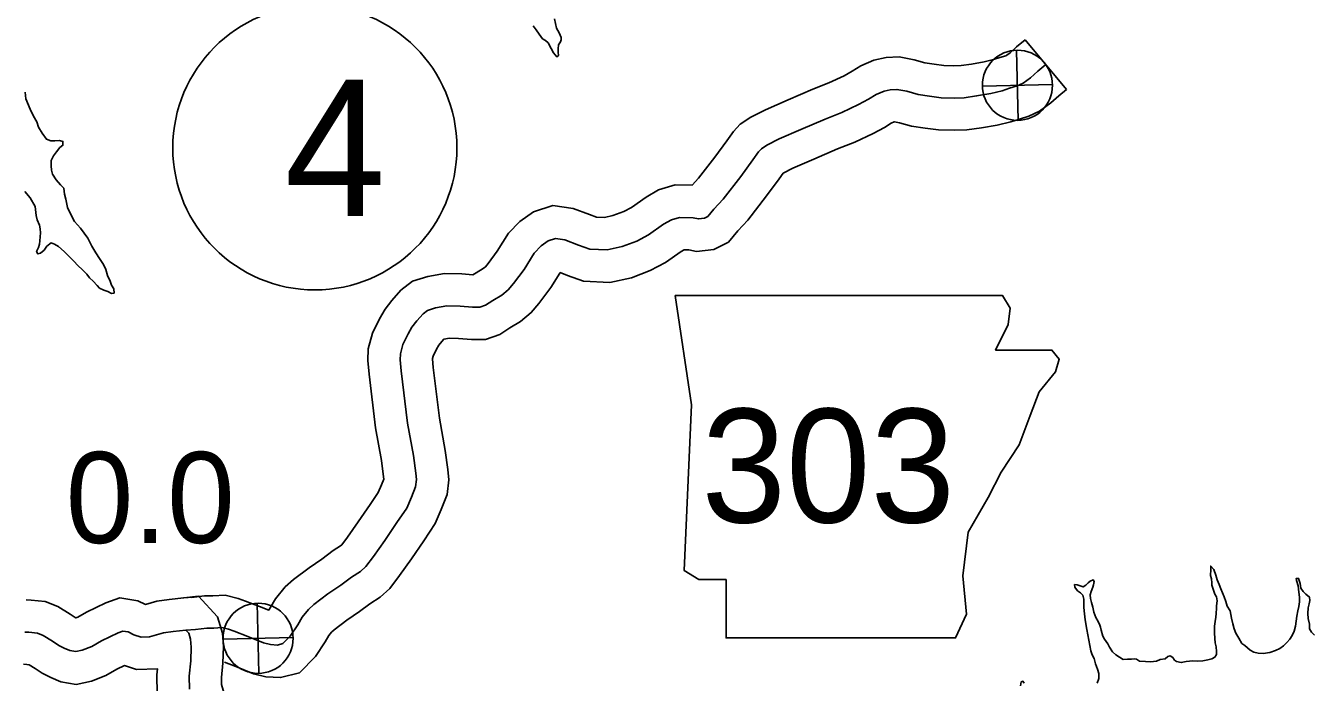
# Model space of a CAD drawing. Extents: x -83719 to 153526, y -11835 to 11446.
# Drawn here: x 7756.8 to 7956, y 163.9 to 265.5 of the extents above; entities that cross this region are included whole.
import ezdxf

# ---------------------------------------------------------------- set-up
doc = ezdxf.new("R2010")
doc.units = 0
for name, color, linetype in [('Level 10', 7, 'Continuous'), ('Level 11', 7, 'Continuous'), ('Level 21', 7, 'Continuous'), ('Level 25', 7, 'Continuous'), ('Level 26', 7, 'Continuous'), ('Level 27', 7, 'Continuous'), ('Level 59', 7, 'Continuous'), ('Level 9', 7, 'Continuous')]:
    doc.layers.add(name, color=color, linetype=linetype)

msp = doc.modelspace()

# ---------------------------------------------------------------- linework, layer by layer
at = {"layer": 'Level 10'}
for points in [[(7787.48, 162.16), (7787.09, 163.56), (7787.07, 164.66), (7787.3, 166.88), (7787.4, 169.46), (7787.22, 171.5), (7786.47, 174.05), (7783.51, 177.21), (7779, 176.71), (7777.08, 176.45), (7775.3, 175.96), (7774.11, 176.53), (7771.34, 176.95), (7769.19, 176.21), (7766.17, 174.75), (7764.83, 173.97), (7764.54, 173.86), (7764.41, 173.93), (7763.66, 174.43), (7761.74, 175.64), (7759.76, 176.43), (7757.62, 176.63), (7756.86, 176.67)], [(7777.83, 159.51), (7777.12, 162.1), (7777.05, 165.06), (7777.15, 165.99), (7773.92, 165.88), (7772.06, 166.49), (7770.86, 165.91), (7769.16, 164.93), (7766.93, 164.06), (7764.58, 163.57), (7762.23, 163.99), (7760.64, 164.63), (7759.34, 165.29), (7758.22, 166.04), (7757.3, 166.62), (7756.92, 166.66), (7756.41, 166.68)]]:
    msp.add_lwpolyline(points, dxfattribs=at)
at = {"layer": 'Level 11'}
for points in [[(7911.54, 263.35), (7910.21, 262.24), (7909.21, 261.34), (7908.67, 260.95), (7908.51, 260.88), (7907.59, 260.59), (7906.61, 260.27), (7905.19, 259.94), (7903.21, 259.59), (7901.64, 259.36), (7900.5, 259.33), (7898.93, 259.37), (7897.42, 259.58), (7895.98, 259.79), (7894.32, 260.25), (7892.03, 260.68), (7890, 260.6), (7888.11, 260.19), (7886.09, 259.3), (7884.75, 258.46), (7883.48, 257.78), (7881.15, 256.69), (7878.66, 255.7), (7874.82, 254.07), (7871.3, 252.51), (7869.03, 251.37), (7867.4, 250.29), (7866.36, 249.14), (7865.31, 247.68), (7863.49, 245.17), (7860.96, 241.9), (7859.94, 240.82), (7857.31, 240.88), (7854.76, 240.1), (7852.85, 238.99), (7850.58, 237.4), (7849.36, 236.75), (7847.7, 236.13), (7846.39, 235.84), (7845.13, 235.91), (7844.08, 236.28), (7841.54, 237.23), (7838.39, 237.7), (7835.38, 236.73), (7833.27, 235.23), (7831.54, 233.41), (7829.79, 230.63), (7828.39, 228.74), (7827.94, 228.2), (7827.6, 227.92), (7826.5, 227.27), (7826.01, 226.96), (7824.29, 227.1), (7821.63, 227.16), (7819.04, 226.71), (7816.64, 225.97), (7814.83, 224.57), (7813.47, 222.99), (7812.41, 221.63), (7811.57, 220.16), (7810.48, 217.96), (7809.8, 215.51), (7809.75, 213.69), (7809.93, 211.58), (7810.95, 203.29), (7811.86, 198.24), (7812.19, 195.69), (7812.22, 195.35), (7811.86, 194.45), (7811.36, 193.27), (7810.12, 191.42), (7808.27, 188.71), (7806.61, 186.35), (7805.71, 185.19), (7805.52, 185.01), (7804.36, 184.28), (7802.64, 182.98), (7800.65, 181.63), (7798.24, 179.81), (7796.93, 178.67), (7795.44, 176.84), (7794.62, 175.41), (7794.4, 175.07), (7792.99, 175.65), (7790.78, 176.48), (7789.64, 176.89), (7787.64, 177.41), (7785.72, 177.29), (7784.47, 177.29), (7782.45, 177.04)], [(7911.54, 263.35), (7917.93, 255.66)], [(7917.93, 255.66), (7916.75, 254.68), (7915.51, 253.56), (7913.73, 252.27), (7912.1, 251.52), (7910.63, 251.06), (7909.3, 250.63), (7907.2, 250.14), (7904.79, 249.72), (7902.51, 249.38), (7900.52, 249.33), (7898.1, 249.39), (7896.02, 249.68), (7893.93, 249.98), (7892.06, 250.5), (7891.29, 250.64), (7891.26, 250.64), (7891.22, 250.63), (7890.79, 250.44), (7889.75, 249.79), (7887.97, 248.85), (7885.13, 247.5), (7882.45, 246.45), (7878.8, 244.89), (7875.57, 243.46), (7874.06, 242.71), (7874.04, 242.69), (7873.42, 241.83), (7871.49, 239.17), (7868.57, 235.4), (7867.06, 233.79), (7865.58, 232.01), (7863.33, 230.86), (7860.64, 230.55), (7859.46, 230.83), (7858.73, 230.85), (7858.25, 230.56), (7855.82, 228.86), (7853.47, 227.61), (7850.55, 226.52), (7847.22, 225.78), (7843.16, 226), (7840.67, 226.88), (7839.53, 227.3), (7839.47, 227.24), (7838.06, 224.99), (7836.24, 222.53), (7835.04, 221.11), (7833.4, 219.72), (7831.72, 218.74), (7830.17, 217.75), (7827.97, 216.96), (7825.78, 216.95), (7823.77, 217.11), (7822.37, 217.14), (7821.5, 216.99), (7821.2, 216.65), (7820.74, 216.06), (7820.4, 215.45), (7819.86, 214.37), (7819.76, 214.02), (7819.76, 213.97), (7819.87, 212.61), (7820.84, 204.78), (7821.74, 199.77), (7822.12, 196.86), (7822.29, 195.26), (7822.03, 192.95), (7821.11, 190.62), (7820.18, 188.46), (7818.39, 185.81), (7816.49, 183.02), (7814.67, 180.42), (7813.13, 178.44), (7811.67, 177.06), (7810.05, 176.04), (7808.47, 174.85), (7806.49, 173.5), (7804.53, 172.02), (7804.13, 171.68), (7803.71, 171.16), (7803.15, 170.18), (7801.64, 167.89), (7799.16, 165.37), (7796.23, 164.64), (7793.97, 164.76), (7792.04, 165.21), (7789.32, 166.35), (7787.54, 167.02)], [(7782.69, 177.06), (7781.2, 176.95)]]:
    msp.add_lwpolyline(points, dxfattribs=at)
at = {"layer": 'Level 21'}
msp.add_lwpolyline([(7857.32, 223.78), (7859.86, 206.86), (7858.73, 181.2), (7860.98, 179.79), (7865.21, 179.79), (7865.21, 170.77), (7900.74, 170.77), (7902.43, 174.43), (7901.87, 180.36), (7902.71, 187.12), (7905.82, 192.48), (7907.79, 196.43), (7910.61, 200.66), (7912.3, 205.17), (7913.71, 208.83), (7916.25, 211.94), (7916.81, 213.91), (7915.68, 215.32), (7906.94, 215.32), (7908.92, 219.27), (7909.2, 221.81), (7908.03, 223.75)], close=True, dxfattribs=at)
at = {"layer": 'Level 26'}
for p, q in [((7910.45, 250.87), (7910.2, 261.72)), ((7904.9, 256.17), (7915.75, 256.42)), ((7792.87, 165.29), (7792.62, 176.14)), ((7787.32, 170.59), (7798.17, 170.84))]:
    msp.add_line(p, q, dxfattribs=at)
for centre in [(7910.33, 256.3), (7792.75, 170.71)]:
    msp.add_circle(centre, 5.43, dxfattribs=at)
at = {"layer": 'Level 27'}
msp.add_circle((7801.54, 246.63), 22, dxfattribs=at)
at = {"layer": 'Level 59'}
for points in [[(7914.73, 259.5), (7913.48, 258.46), (7912.36, 257.45), (7911.2, 256.61), (7910.31, 256.2), (7909.11, 255.83), (7907.95, 255.45), (7906.19, 255.04), (7904, 254.65), (7902.07, 254.37), (7900.51, 254.33), (7898.52, 254.38), (7896.72, 254.63), (7894.96, 254.89), (7893.19, 255.37), (7891.66, 255.66), (7890.63, 255.62), (7889.67, 255.41), (7888.44, 254.87), (7887.25, 254.13), (7885.73, 253.31), (7883.14, 252.09), (7880.56, 251.07), (7876.81, 249.48), (7873.43, 247.99), (7871.54, 247.04), (7870.68, 246.46), (7870.26, 245.99), (7869.37, 244.75), (7867.49, 242.17), (7864.76, 238.65), (7863.31, 237.11), (7862.39, 236), (7861.86, 235.73), (7860.93, 235.62), (7860.1, 235.81), (7858, 235.86), (7856.77, 235.49), (7855.55, 234.78), (7853.2, 233.13), (7851.41, 232.18), (7849.13, 231.33), (7846.8, 230.81), (7844.14, 230.96), (7842.38, 231.58), (7840.27, 232.36), (7838.81, 232.58), (7837.65, 232.21), (7836.56, 231.43), (7835.5, 230.33), (7833.93, 227.81), (7832.32, 225.63), (7831.49, 224.66), (7830.5, 223.82), (7829.11, 223.01), (7827.95, 222.27), (7827.09, 221.96), (7825.96, 221.95), (7824.03, 222.1), (7822, 222.15), (7820.21, 221.84), (7818.98, 221.46), (7818.29, 220.92), (7817.33, 219.82), (7816.58, 218.84), (7815.99, 217.81), (7815.17, 216.17), (7814.78, 214.76), (7814.75, 213.83), (7814.9, 212.1), (7815.9, 204.03), (7816.8, 199.01), (7817.15, 196.27), (7817.26, 195.28), (7817.14, 194.17), (7816.48, 192.54), (7815.77, 190.86), (7814.25, 188.62), (7812.38, 185.87), (7810.64, 183.39), (7809.42, 181.81), (7808.6, 181.04), (7807.21, 180.16), (7805.55, 178.91), (7803.57, 177.57), (7801.39, 175.92), (7800.53, 175.17), (7799.58, 174), (7798.89, 172.8), (7797.74, 171.05), (7796.58, 169.88), (7795.75, 169.67), (7794.69, 169.73), (7793.59, 169.99), (7791.15, 171), (7789.05, 171.79), (7788.15, 172.11), (7787.15, 172.37), (7785.89, 172.3), (7784.79, 172.29), (7783.07, 172.07)], [(7782.11, 162.83), (7782.06, 164.86), (7782.31, 167.23), (7782.39, 169.34), (7782.28, 170.57), (7782.01, 171.5), (7781.57, 171.96), (7779.61, 171.75), (7778.08, 171.54), (7775.93, 170.95), (7774.63, 170.91), (7773.53, 171.27), (7772.63, 171.69), (7771.8, 171.82), (7771.1, 171.58), (7768.52, 170.33), (7767, 169.45), (7765.5, 168.87), (7764.51, 168.67), (7763.61, 168.83), (7762.71, 169.19), (7761.87, 169.61), (7760.94, 170.24), (7759.47, 171.16), (7758.57, 171.52), (7757.27, 171.64), (7756.64, 171.67)], [(7783.07, 172.07), (7781.57, 171.96)]]:
    msp.add_lwpolyline(points, dxfattribs=at)
at = {"layer": 'Level 9'}
for points in [[(7838.67, 266.61), (7838.95, 265.15), (7839.35, 264.42), (7839.69, 263.69), (7839.66, 263.35), (7839.56, 263.05), (7839.27, 262.55), (7839.24, 261.95), (7839.21, 261.45), (7839.25, 260.91), (7839.02, 260.68), (7838.48, 261.31), (7838.14, 262.01), (7837.67, 262.87), (7837.23, 263.23), (7836.77, 263.5), (7836.26, 264.19), (7835.83, 264.86), (7835.32, 265.52)], [(7756.69, 255.22), (7756.79, 254.19), (7757.44, 252.59), (7757.98, 251.53), (7758.48, 250.63), (7758.76, 249.84), (7759.3, 248.87), (7759.97, 247.98), (7760.64, 247.72), (7761.27, 247.69), (7762, 247.73), (7762.53, 247.6), (7762.54, 247.03), (7762.07, 246.69), (7761.51, 246.02), (7761.05, 245.39), (7760.69, 244.68), (7760.7, 243.85), (7760.74, 243.18), (7760.91, 242.52), (7761.48, 241.69), (7762.15, 240.89), (7762.69, 240.36), (7762.76, 239.43), (7762.97, 238.7), (7763.25, 237.37), (7763.69, 236.4), (7764.3, 235.21), (7765.23, 234.18), (7766.38, 232.62), (7766.99, 231.39), (7767.63, 230.36), (7768.2, 229.47), (7768.81, 228.54), (7769.18, 227.77), (7769.45, 226.84), (7769.86, 225.98), (7770.03, 225.38), (7770.4, 224.78), (7770.44, 224.15), (7770.07, 224.08), (7769.5, 224.37), (7768.84, 224.57), (7768.2, 224.9), (7767.83, 225.3), (7767.23, 225.96), (7766.63, 226.52), (7766.22, 227.05), (7765.55, 227.75), (7764.85, 228.41), (7764.24, 229.1), (7763.47, 229.8), (7762.7, 230.59), (7761.83, 231.35), (7761.2, 231.71), (7760.7, 231.91), (7760.04, 231.4), (7759.61, 230.8), (7759.08, 230.33), (7758.65, 230.19), (7758.45, 230.59), (7758.74, 231.19), (7758.9, 231.73), (7758.96, 232.23), (7758.99, 232.86), (7759.05, 233.46), (7758.98, 234.1), (7758.91, 234.66), (7758.54, 235.46), (7758.37, 236.13), (7758.22, 237.56), (7757.45, 238.89), (7756.64, 239.85)], [(7921.72, 168.77), (7921.38, 170.4), (7921.06, 172.06), (7920.81, 173.59), (7920.71, 174.49), (7920.6, 175.46), (7920.62, 176.16), (7920.59, 176.76), (7920.45, 177.39), (7920.08, 177.75), (7919.64, 178.05), (7919.21, 178.61), (7919.17, 179.01), (7919.6, 178.98), (7920.03, 178.82), (7920.5, 178.66), (7920.93, 178.93), (7921.26, 179.27), (7921.59, 179.54), (7922.05, 179.77), (7922.22, 179.48), (7922.13, 178.97), (7922, 178.61), (7921.77, 177.94), (7921.61, 177.44), (7921.62, 176.87), (7921.82, 176.24), (7921.99, 175.54), (7922.17, 174.77), (7922.47, 173.94), (7922.81, 173.31), (7923.08, 172.75), (7923.19, 172.41), (7923.32, 171.98), (7923.56, 171.05), (7923.8, 170.59), (7924.31, 169.86), (7924.58, 169.33), (7925.05, 168.6), (7925.58, 168.17), (7926.12, 167.77), (7926.72, 167.41), (7927.35, 167.48), (7927.99, 167.49), (7928.38, 167.53), (7928.75, 167.46), (7929.25, 167.17), (7930.18, 167.14), (7930.95, 167.05), (7931.88, 167.16), (7932.41, 167.43), (7933.21, 167.51), (7933.6, 167.88), (7934, 168.01), (7934.37, 167.75), (7934.67, 167.32), (7934.97, 167.12), (7935.7, 166.96), (7936.47, 167.14), (7937.5, 167.21), (7938.26, 167.19), (7939.03, 167.23), (7939.79, 167.37), (7940.45, 167.51), (7940.92, 167.81), (7941.15, 168.22), (7941.18, 168.65), (7941.1, 169.38), (7940.93, 170.01), (7940.92, 170.68), (7940.82, 171.58), (7940.84, 172.15), (7940.87, 172.58), (7940.97, 173.32), (7941.03, 173.98), (7941.09, 174.55), (7941.15, 175.35), (7941.14, 175.72), (7941.27, 176.49), (7941.13, 177.15), (7940.89, 177.52), (7940.62, 178.31), (7940.45, 178.95), (7940.41, 179.28), (7940.37, 179.91), (7940.24, 180.45), (7940.26, 181.38), (7940.26, 181.88), (7940.73, 181.38), (7941.07, 180.49), (7941.24, 179.75), (7941.55, 179.02), (7941.82, 178.39), (7942.06, 177.73), (7942.33, 177.13), (7942.6, 176.4), (7942.81, 175.7), (7943.25, 174.94), (7943.46, 173.81), (7943.7, 172.94), (7943.87, 172.18)], [(7943.87, 172.18), (7944.17, 171.51), (7944.61, 170.75), (7945.09, 169.92), (7945.52, 169.62), (7946.36, 168.86), (7946.96, 168.57), (7947.59, 168.41), (7948.39, 168.38), (7949.42, 168.49), (7950.28, 168.84), (7950.98, 169.14), (7951.51, 169.55), (7952.04, 170.05), (7952.5, 170.56), (7952.89, 171.13), (7953.18, 171.8), (7953.41, 172.6), (7953.47, 173.37), (7953.59, 174.14), (7953.75, 174.94), (7953.91, 175.64), (7954.01, 176.34), (7954, 177.07), (7953.89, 177.87), (7953.82, 178.81), (7953.54, 179.67), (7953.51, 179.97), (7953.87, 179.97), (7954.11, 179.18), (7954.19, 178.48), (7954.59, 177.95), (7954.99, 177.52), (7955.53, 177.09), (7955.6, 176.56), (7955.51, 176.05), (7955.34, 175.45), (7955.32, 174.55), (7955.36, 173.75), (7955.57, 172.89), (7955.57, 172.15), (7955.84, 171.66), (7956.35, 171.19)], [(7922.67, 163.74), (7922.96, 164.51), (7922.95, 165.28), (7922.75, 165.94), (7922.44, 166.77), (7922.23, 167.57), (7921.89, 168.13), (7921.72, 168.77)], [(7910.8, 163.33), (7910.93, 163.96), (7911.19, 164.06), (7911.36, 163.77)]]:
    msp.add_lwpolyline(points, dxfattribs=at)

# ---------------------------------------------------------------- texts
at = {"layer": 'Level 21'}
msp.add_text('303', height=17.6, dxfattribs=at).set_placement((7861.4, 188.63))
at = {"layer": 'Level 25'}
msp.add_text('0.0', height=14.08, dxfattribs=at).set_placement((7762.96, 185.46))
at = {"layer": 'Level 27'}
msp.add_text('4', height=21.12, dxfattribs=at).set_placement((7796.82, 236.07))

doc.saveas('drawing.dxf')
